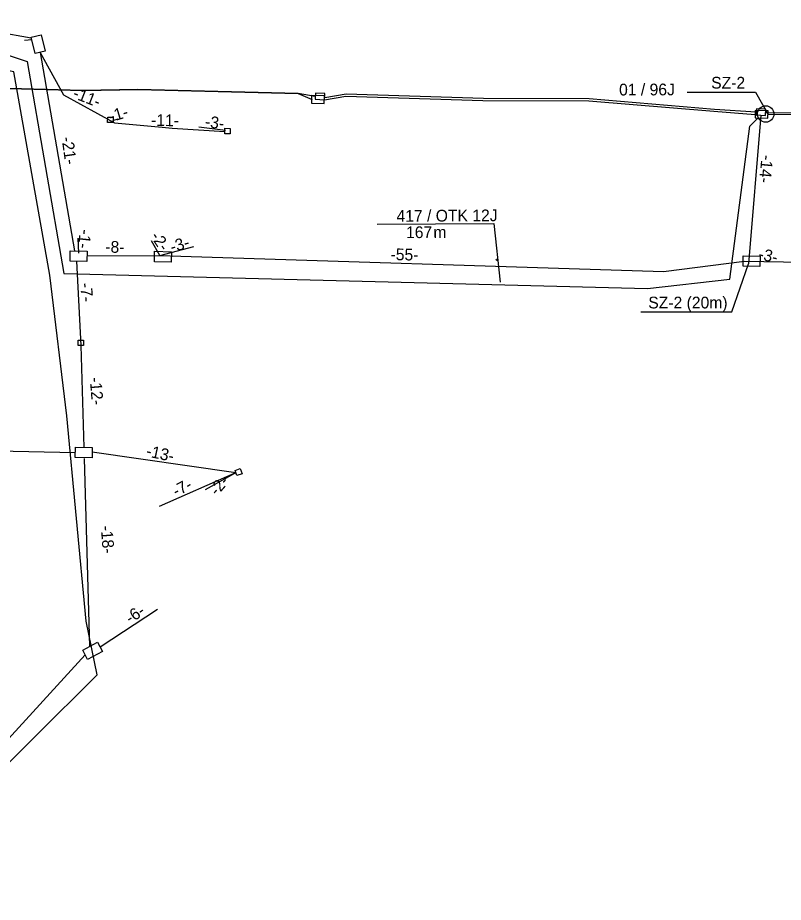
# Model space of a CAD drawing. Extents: x 6494530 to 6506885, y 5884901 to 5892312.
# Drawn here: x 6501494 to 6501564.2, y 5888496.2 to 5888577.3 of the extents above; entities that cross this region are included whole.
import ezdxf

# ---------------------------------------------------------------- set-up
doc = ezdxf.new("R2010")
doc.units = 0
for name, color, linetype in [('Domyślna', 7, 'Continuous'), ('kabel do tablicy infor parking', 7, 'Continuous'), ('kabel W KANALIZACJI ISTN', 7, 'Continuous'), ('Kanalizacja_proj', 7, 'Continuous'), ('nr  istniejącego kabla otk', 7, 'Continuous'), ('opis kabla CCTV_OTK', 7, 'Continuous'), ('opis kabla otk', 7, 'Continuous'), ('opis SZ-2', 7, 'Continuous'), ('SKR-2', 7, 'Continuous'), ('studnie do wyrysu', 7, 'Continuous'), ('trasa rurociągu do wyrysu', 7, 'Continuous'), ('W ISTN OTK96J', 7, 'Continuous'), ('Warstwa 34', 7, 'Continuous'), ('Warstwa 59', 7, 'Continuous'), ('WOJEWÓDZKIE', 7, 'Continuous')]:
    doc.layers.add(name, color=color, linetype=linetype)

# ---------------------------------------------------------------- blocks, each defined once
blk = doc.blocks.new('POINT_DISPLAY')
at = {"layer": 'Domyślna'}
blk.add_line((0, 0), (0, 0), dxfattribs=at)
blk = doc.blocks.new('ELARMA_15')
at = {"layer": 'Warstwa 59'}
blk.add_circle((0, 0), 0.0625, dxfattribs=at)
blk.add_blockref('POINT_DISPLAY', (0, 0), dxfattribs=at)

msp = doc.modelspace()

# ---------------------------------------------------------------- linework, layer by layer
at = {"layer": 'kabel do tablicy infor parking'}
msp.add_lwpolyline([(6501434.574, 5888395.476), (6501438.154, 5888395.89), (6501455.098, 5888445.953), (6501467.699, 5888471.343), (6501479.378, 5888491.626), (6501476.982, 5888487.62), (6501489.763, 5888505.535), (6501489.763, 5888505.535), (6501501.34, 5888517.02), (6501500.314, 5888521.936), (6501498.568, 5888540.759), (6501496.997, 5888553.651), (6501493.69, 5888572.303), (6501488.327, 5888573.335), (6501481.269, 5888572.231)], dxfattribs=at)
at = {"layer": 'kabel W KANALIZACJI ISTN'}
msp.add_lwpolyline([(6501481.311, 5888572.779), (6501487.589, 5888575.681), (6501494.926, 5888573.26), (6501498.292, 5888553.821), (6501551.783, 5888552.43), (6501559.341, 5888553.29), (6501561.17, 5888567.326), (6501561.952, 5888568.092)], dxfattribs=at)
msp.add_circle((6501562.627, 5888568.434), 0.757, dxfattribs=at)
at = {"layer": 'Kanalizacja_proj'}
for p, q in [((6501484.783, 5888577.262), (6501495.292, 5888575.41)), ((6501495.335, 5888575.239), (6501494.678, 5888575.164)), ((6501496.109, 5888574.086), (6501499.266, 5888555.888)), ((6501499.664, 5888555.678), (6501499.594, 5888557.064)), ((6501507.088, 5888555.465), (6501506.302, 5888556.81)), ((6501507.088, 5888555.465), (6501510.21, 5888556.284)), ((6501507.088, 5888555.465), (6501553.267, 5888553.995)), ((6501499.335, 5888537.37), (6501482.811, 5888537.716)), ((6501500.879, 5888537.462), (6501514.044, 5888535.573)), ((6501500.15, 5888536.87), (6501500.645, 5888519.617)), ((6501513.944, 5888535.528), (6501507.009, 5888532.471)), ((6501511.28, 5888534.023), (6501513.944, 5888535.528)), ((6501501.6, 5888519.595), (6501506.877, 5888523.053))]:
    msp.add_line(p, q, dxfattribs=at)
for points in [[(6501502.797, 5888567.656), (6501502.297, 5888567.659), (6501502.299, 5888568.158), (6501502.799, 5888568.156)], [(6501513.532, 5888566.62), (6501513.032, 5888566.623), (6501513.034, 5888567.123), (6501513.534, 5888567.12)], [(6501500.087, 5888547.204), (6501499.587, 5888547.207), (6501499.59, 5888547.707), (6501500.09, 5888547.704)], [(6501514.622, 5888535.461), (6501514.15, 5888535.296), (6501513.984, 5888535.768), (6501514.456, 5888535.933)]]:
    msp.add_lwpolyline(points, close=True, dxfattribs=at)
msp.add_lwpolyline([(6501500.402, 5888555.437), (6501507.088, 5888555.465)], dxfattribs=at)
at = {"layer": 'opis kabla otk'}
msp.add_lwpolyline([(6501526.993, 5888558.327), (6501537.692, 5888558.404), (6501538.278, 5888553.033)], dxfattribs=at)
at = {"layer": 'opis SZ-2'}
for points in [[(6501555.427, 5888570.441), (6501561.7, 5888570.441), (6501562.843, 5888568.383)], [(6501551.181, 5888550.303), (6501559.537, 5888550.303), (6501561.059, 5888554.709)]]:
    msp.add_lwpolyline(points, dxfattribs=at)
at = {"layer": 'SKR-2'}
for points in [[(6501495.278, 5888575.468), (6501496.203, 5888575.699), (6501496.575, 5888574.202), (6501495.65, 5888573.972)], [(6501500.412, 5888555.862), (6501500.39, 5888554.909), (6501498.849, 5888554.944), (6501498.871, 5888555.897)], [(6501508.141, 5888555.815), (6501508.119, 5888554.862), (6501506.577, 5888554.898), (6501506.599, 5888555.851)], [(6501562.113, 5888555.408), (6501562.091, 5888554.455), (6501560.549, 5888554.491), (6501560.571, 5888555.444)], [(6501500.888, 5888537.86), (6501500.866, 5888536.907), (6501499.325, 5888536.943), (6501499.347, 5888537.896)], [(6501501.376, 5888520.016), (6501501.825, 5888519.175), (6501500.464, 5888518.449), (6501500.015, 5888519.29)]]:
    msp.add_lwpolyline(points, close=True, dxfattribs=at)
at = {"layer": 'studnie do wyrysu'}
for points in [[(6501522.177, 5888570.085), (6501520.992, 5888570.115), (6501520.975, 5888569.426), (6501522.16, 5888569.397)], [(6501522.177, 5888570.085), (6501520.992, 5888570.115), (6501520.975, 5888569.426), (6501522.16, 5888569.397)], [(6501522.177, 5888570.085), (6501520.992, 5888570.115), (6501520.975, 5888569.426), (6501522.16, 5888569.397)], [(6501522.177, 5888570.085), (6501520.992, 5888570.115), (6501520.975, 5888569.426), (6501522.16, 5888569.397)], [(6501522.177, 5888570.085), (6501520.992, 5888570.115), (6501520.975, 5888569.426), (6501522.16, 5888569.397)], [(6501522.177, 5888570.085), (6501520.992, 5888570.115), (6501520.975, 5888569.426), (6501522.16, 5888569.397)], [(6501562.851, 5888568.727), (6501561.666, 5888568.757), (6501561.649, 5888568.068), (6501562.834, 5888568.039)], [(6501562.851, 5888568.727), (6501561.666, 5888568.757), (6501561.649, 5888568.068), (6501562.834, 5888568.039)], [(6501562.851, 5888568.727), (6501561.666, 5888568.757), (6501561.649, 5888568.068), (6501562.834, 5888568.039)], [(6501562.851, 5888568.727), (6501561.666, 5888568.757), (6501561.649, 5888568.068), (6501562.834, 5888568.039)], [(6501562.851, 5888568.727), (6501561.666, 5888568.757), (6501561.649, 5888568.068), (6501562.834, 5888568.039)], [(6501562.851, 5888568.727), (6501561.666, 5888568.757), (6501561.649, 5888568.068), (6501562.834, 5888568.039)]]:
    msp.add_lwpolyline(points, close=True, dxfattribs=at)
at = {"layer": 'trasa rurociągu do wyrysu'}
for points in [[(6501486.226, 5888571.362), (6501487.652, 5888570.932), (6501500.012, 5888570.602), (6501505.082, 5888570.692), (6501519.772, 5888570.312), (6501521.037, 5888569.772)], [(6501486.226, 5888571.362), (6501487.652, 5888570.932), (6501500.012, 5888570.602), (6501505.082, 5888570.692), (6501519.772, 5888570.312), (6501521.037, 5888569.772)], [(6501486.226, 5888571.362), (6501487.652, 5888570.932), (6501500.012, 5888570.602), (6501505.082, 5888570.692), (6501519.772, 5888570.312), (6501521.037, 5888569.772)], [(6501486.226, 5888571.362), (6501487.652, 5888570.932), (6501500.012, 5888570.602), (6501505.082, 5888570.692), (6501519.772, 5888570.312), (6501521.037, 5888569.772)], [(6501486.226, 5888571.362), (6501487.652, 5888570.932), (6501500.012, 5888570.602), (6501505.082, 5888570.692), (6501519.772, 5888570.312), (6501521.037, 5888569.772)], [(6501486.226, 5888571.362), (6501487.652, 5888570.932), (6501500.012, 5888570.602), (6501505.082, 5888570.692), (6501519.772, 5888570.312), (6501521.037, 5888569.772)], [(6501522.167, 5888569.722), (6501524.132, 5888570.072), (6501536.702, 5888569.682), (6501546.402, 5888569.642), (6501557.882, 5888568.682), (6501561.672, 5888568.402)], [(6501522.167, 5888569.722), (6501524.132, 5888570.072), (6501536.702, 5888569.682), (6501546.402, 5888569.642), (6501557.882, 5888568.682), (6501561.672, 5888568.402)], [(6501522.167, 5888569.722), (6501524.132, 5888570.072), (6501536.702, 5888569.682), (6501546.402, 5888569.642), (6501557.882, 5888568.682), (6501561.672, 5888568.402)], [(6501522.167, 5888569.722), (6501524.132, 5888570.072), (6501536.702, 5888569.682), (6501546.402, 5888569.642), (6501557.882, 5888568.682), (6501561.672, 5888568.402)], [(6501522.167, 5888569.722), (6501524.132, 5888570.072), (6501536.702, 5888569.682), (6501546.402, 5888569.642), (6501557.882, 5888568.682), (6501561.672, 5888568.402)], [(6501522.167, 5888569.722), (6501524.132, 5888570.072), (6501536.702, 5888569.682), (6501546.402, 5888569.642), (6501557.882, 5888568.682), (6501561.672, 5888568.402)], [(6501562.822, 5888568.402), (6501575.332, 5888568.412), (6501600.002, 5888567.566), (6501625.862, 5888566.712), (6501628.667, 5888566.626), (6501644.092, 5888566.152), (6501645.192, 5888566.491)], [(6501562.822, 5888568.402), (6501575.332, 5888568.412), (6501600.002, 5888567.566), (6501625.862, 5888566.712), (6501628.667, 5888566.626), (6501644.092, 5888566.152), (6501645.192, 5888566.491)], [(6501562.822, 5888568.402), (6501575.332, 5888568.412), (6501600.002, 5888567.566), (6501625.862, 5888566.712), (6501628.667, 5888566.626), (6501644.092, 5888566.152), (6501645.192, 5888566.491)], [(6501562.822, 5888568.402), (6501575.332, 5888568.412), (6501600.002, 5888567.566), (6501625.862, 5888566.712), (6501628.667, 5888566.626), (6501644.092, 5888566.152), (6501645.192, 5888566.491)], [(6501562.822, 5888568.402), (6501575.332, 5888568.412), (6501600.002, 5888567.566), (6501625.862, 5888566.712), (6501628.667, 5888566.626), (6501644.092, 5888566.152), (6501645.192, 5888566.491)], [(6501562.822, 5888568.402), (6501575.332, 5888568.412), (6501600.002, 5888567.566), (6501625.862, 5888566.712), (6501628.667, 5888566.626), (6501644.092, 5888566.152), (6501645.192, 5888566.491)]]:
    msp.add_lwpolyline(points, dxfattribs=at)
at = {"layer": 'W ISTN OTK96J'}
for points in [[(6501486.205, 5888571.383), (6501487.631, 5888570.953), (6501499.991, 5888570.623), (6501505.061, 5888570.713), (6501519.751, 5888570.333), (6501521.331, 5888570.074)], [(6501522.209, 5888569.932), (6501524.174, 5888570.282), (6501536.744, 5888569.892), (6501546.444, 5888569.852), (6501557.924, 5888568.892), (6501561.764, 5888568.632)], [(6501562.629, 5888568.585), (6501575.332, 5888568.433), (6501600.002, 5888567.587), (6501625.862, 5888566.733), (6501628.667, 5888566.647), (6501644.092, 5888566.173), (6501645.283, 5888566.533)]]:
    msp.add_lwpolyline(points, dxfattribs=at)
for points in [[(6501522.212, 5888570.312), (6501521.347, 5888570.359), (6501521.315, 5888569.79), (6501522.18, 5888569.743)], [(6501562.645, 5888568.869), (6501561.78, 5888568.916), (6501561.748, 5888568.347), (6501562.613, 5888568.301)]]:
    msp.add_lwpolyline(points, close=True, dxfattribs=at)
at = {"layer": 'Warstwa 34'}
for p, q in [((6501502.759, 5888567.835), (6501503.273, 5888567.986)), ((6501562.181, 5888568.325), (6501561.059, 5888554.709)), ((6501507.294, 5888567.224), (6501508.218, 5888567.142)), ((6501508.218, 5888567.142), (6501513.051, 5888566.823)), ((6501513.09, 5888566.914), (6501510.647, 5888567.225)), ((6501480.211, 5888497.08), (6501500.24, 5888518.87))]:
    msp.add_line(p, q, dxfattribs=at)
for points in [[(6501496.105, 5888574.08), (6501498.24, 5888570.204), (6501502.918, 5888567.616), (6501507.294, 5888567.224)], [(6501499.436, 5888554.938), (6501499.837, 5888547.205), (6501500.117, 5888537.878)], [(6501553.267, 5888553.995), (6501560.672, 5888554.95), (6501566.023, 5888554.847)]]:
    msp.add_lwpolyline(points, dxfattribs=at)

# ---------------------------------------------------------------- block references
at = {"layer": 'Warstwa 59'}
msp.add_blockref('ELARMA_15', (6501537.977, 5888555.076), dxfattribs=at)

# ---------------------------------------------------------------- texts
at = {"layer": 'nr  istniejącego kabla otk'}
msp.add_text('01 / 96J', height=1.0752, rotation=0.15768, dxfattribs=at).set_placement((6501549.187, 5888570.133))
at = {"layer": 'opis kabla CCTV_OTK'}
for s, p in [('417 / OTK 12J', (6501528.782, 5888558.548)), ('167', (6501529.659, 5888557.054)), ('m', (6501532.164, 5888557.062))]:
    msp.add_text(s, height=1.075, rotation=0.39473, dxfattribs=at).set_placement(p)
at = {"layer": 'opis SZ-2'}
for s, p in [('SZ-2 ', (6501557.629, 5888570.764)), ('SZ-2 (20m)', (6501551.863, 5888550.615))]:
    msp.add_text(s, height=1.075, dxfattribs=at).set_placement(p)
at = {"layer": 'WOJEWÓDZKIE'}
for s, rotation, p in [('-11-', 338.74566, (6501499.022, 5888569.935)), ('-1-', 16.96515, (6501502.595, 5888567.674)), ('-11-', 358.77739, (6501506.269, 5888567.355)), ('-3-', 353.07661, (6501511.177, 5888567.232)), ('-21-', 278.16878, (6501498.058, 5888566.277)), ('-14-', 264.81139, (6501562.251, 5888564.707)), ('-1-', 263.68293, (6501499.751, 5888557.902)), ('-2-', 303.87024, (6501506.184, 5888557.219)), ('-8-', 358.77739, (6501502.071, 5888555.731)), ('-3-', 17.08164, (6501508.21, 5888555.712)), ('-55-', 358.77739, (6501528.225, 5888555.049)), ('-3-', 347.56524, (6501561.892, 5888555.132)), ('-7-', 274.63296, (6501499.773, 5888552.927)), ('-12-', 274.63296, (6501500.647, 5888544.268)), ('-13-', 348.03373, (6501505.762, 5888537.069)), ('-7-', 27.64349, (6501508.586, 5888533.318)), ('-2-', 49.20036, (6501512.332, 5888533.38)), ('-18-', 274.63296, (6501501.657, 5888530.664)), ('-6-', 34.28554, (6501504.367, 5888521.671))]:
    msp.add_text(s, height=1.0752, rotation=rotation, dxfattribs=at).set_placement(p)

doc.saveas('drawing.dxf')
